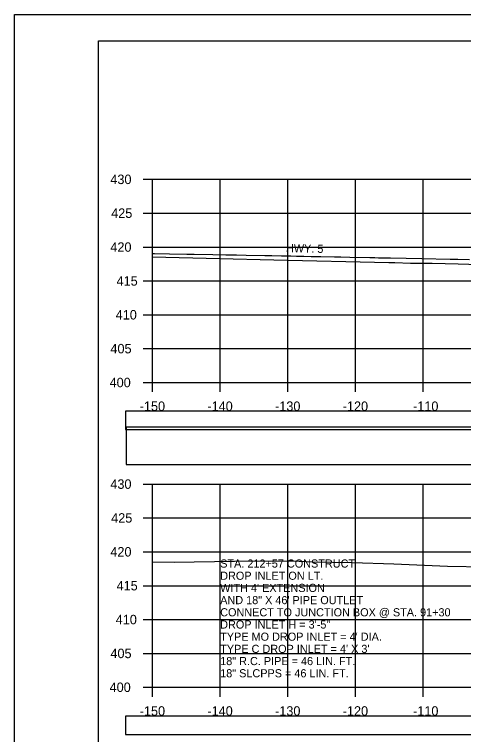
# Model space of a CAD drawing. Extents: x 1371057 to 1372761, y 380005 to 390517.
# Drawn here: x 1371647 to 1371713.3, y 390197.5 to 390303.8 of the extents above; entities that cross this region are included whole.
import ezdxf

# ---------------------------------------------------------------- set-up
doc = ezdxf.new("R2010")
doc.units = 0
for name, color, linetype in [('R_Axis', 7, 'Continuous'), ('R_Axis Annot', 7, 'Continuous'), ('R_Border', 7, 'Continuous'), ('R_Dimension', 7, 'Continuous'), ('R_Exist Surface', 7, 'Continuous'), ('R_Fin Surface', 7, 'Continuous'), ('R_Grid', 7, 'Continuous'), ('R_No Plot', 7, 'Continuous'), ('R_Water Annot', 7, 'Continuous')]:
    doc.layers.add(name, color=color, linetype=linetype)

msp = doc.modelspace()

# ---------------------------------------------------------------- linework, layer by layer
at = {"layer": 'R_Axis'}
for p, q in [((1371665.97, 390279.49), (1371667.37, 390279.49)), ((1371667.37, 390249.49), (1371667.37, 390279.49)), ((1371665.97, 390274.49), (1371667.37, 390274.49)), ((1371665.97, 390269.49), (1371667.37, 390269.49)), ((1371665.97, 390264.49), (1371667.37, 390264.49)), ((1371665.97, 390259.49), (1371667.37, 390259.49)), ((1371665.97, 390254.49), (1371667.37, 390254.49)), ((1371665.97, 390249.49), (1371667.37, 390249.49)), ((1371667.37, 390249.49), (1371967.37, 390249.49)), ((1371667.37, 390248.09), (1371667.37, 390249.49)), ((1371677.37, 390248.09), (1371677.37, 390249.49)), ((1371687.37, 390248.09), (1371687.37, 390249.49)), ((1371697.37, 390248.09), (1371697.37, 390249.49)), ((1371707.37, 390248.09), (1371707.37, 390249.49)), ((1371665.97, 390234.49), (1371667.37, 390234.49)), ((1371667.37, 390204.49), (1371667.37, 390234.49)), ((1371665.97, 390229.49), (1371667.37, 390229.49)), ((1371665.97, 390224.49), (1371667.37, 390224.49)), ((1371665.97, 390219.49), (1371667.37, 390219.49)), ((1371665.97, 390214.49), (1371667.37, 390214.49)), ((1371665.97, 390209.49), (1371667.37, 390209.49)), ((1371665.97, 390204.49), (1371667.37, 390204.49)), ((1371667.37, 390204.49), (1371967.37, 390204.49)), ((1371667.37, 390203.09), (1371667.37, 390204.49)), ((1371677.37, 390203.09), (1371677.37, 390204.49)), ((1371687.37, 390203.09), (1371687.37, 390204.49)), ((1371697.37, 390203.09), (1371697.37, 390204.49)), ((1371707.37, 390203.09), (1371707.37, 390204.49))]:
    msp.add_line(p, q, dxfattribs=at)
at = {"layer": 'R_Border'}
for p, q in [((1371659.37, 390299.95), (1371975.55, 390299.95)), ((1371659.37, 390094.49), (1371659.37, 390299.95))]:
    msp.add_line(p, q, dxfattribs=at)
at = {"layer": 'R_Dimension'}
for points in [[(1371663.37, 390242.53), (1371971.37, 390242.53), (1371971.37, 390245.24), (1371663.37, 390245.24)], [(1371663.46, 390237.38), (1371971.47, 390237.38), (1371971.47, 390242.9), (1371663.46, 390242.9)], [(1371663.37, 390197.53), (1371971.37, 390197.53), (1371971.37, 390200.24), (1371663.37, 390200.24)]]:
    msp.add_lwpolyline(points, close=True, dxfattribs=at)
at = {"layer": 'R_Exist Surface'}
for points in [[(1371667.37, 390268.03), (1371677.28, 390267.8), (1371685.3, 390267.62), (1371702.3, 390267.23), (1371703.17, 390267.21), (1371705.51, 390267.12), (1371708.67, 390267.09), (1371712.53, 390267.01), (1371715.67, 390266.93)], [(1371667.37, 390223.03), (1371670.57, 390222.97), (1371679.49, 390223.13), (1371687.68, 390223.14), (1371687.93, 390223.14), (1371688.04, 390223.14), (1371691.01, 390222.99), (1371696.86, 390222.92), (1371703.05, 390222.7), (1371710.98, 390222.35), (1371716.52, 390222.25)]]:
    msp.add_lwpolyline(points, dxfattribs=at)
at = {"layer": 'R_Fin Surface'}
msp.add_lwpolyline([(1371667.37, 390268.56), (1371667.43, 390268.56), (1371667.68, 390268.55), (1371669.86, 390268.51), (1371672.43, 390268.46), (1371673.51, 390268.44), (1371676.26, 390268.39), (1371678.19, 390268.35), (1371679.11, 390268.33), (1371679.8, 390268.32), (1371681.22, 390268.29), (1371683.97, 390268.24), (1371684.4, 390268.23), (1371684.98, 390268.22), (1371686.44, 390268.19), (1371687.82, 390268.17), (1371688.63, 390268.15), (1371688.87, 390268.15), (1371689.44, 390268.14), (1371689.75, 390268.13), (1371690.83, 390268.11), (1371691.22, 390268.1), (1371691.29, 390268.1), (1371691.31, 390268.1), (1371691.37, 390268.1), (1371691.52, 390268.1), (1371692.07, 390268.09), (1371692.25, 390268.08), (1371694.24, 390268.05), (1371694.82, 390268.03), (1371695.19, 390268.03), (1371696.54, 390268), (1371699.5, 390267.95), (1371700.09, 390267.93), (1371700.2, 390267.93), (1371700.75, 390267.92), (1371700.85, 390267.92), (1371701.44, 390267.91), (1371701.8, 390267.9), (1371701.86, 390267.9), (1371702.56, 390267.89), (1371707.17, 390267.8), (1371711.35, 390267.72), (1371711.49, 390267.72), (1371711.52, 390267.72), (1371712.47, 390267.7), (1371712.51, 390267.7), (1371714.19, 390267.67)], dxfattribs=at)
at = {"layer": 'R_Grid'}
for p, q in [((1371667.37, 390279.49), (1371967.37, 390279.49)), ((1371667.37, 390249.49), (1371667.37, 390279.49)), ((1371677.37, 390249.49), (1371677.37, 390279.49)), ((1371687.37, 390249.49), (1371687.37, 390279.49)), ((1371697.37, 390249.49), (1371697.37, 390279.49)), ((1371707.37, 390249.49), (1371707.37, 390279.49)), ((1371667.37, 390274.49), (1371967.37, 390274.49)), ((1371667.37, 390269.49), (1371967.37, 390269.49)), ((1371667.37, 390264.49), (1371967.37, 390264.49)), ((1371667.37, 390259.49), (1371967.37, 390259.49)), ((1371667.37, 390254.49), (1371967.37, 390254.49)), ((1371667.37, 390249.49), (1371967.37, 390249.49)), ((1371667.37, 390234.49), (1371967.37, 390234.49)), ((1371667.37, 390204.49), (1371667.37, 390234.49)), ((1371677.37, 390204.49), (1371677.37, 390234.49)), ((1371687.37, 390204.49), (1371687.37, 390234.49)), ((1371697.37, 390204.49), (1371697.37, 390234.49)), ((1371707.37, 390204.49), (1371707.37, 390234.49)), ((1371667.37, 390229.49), (1371967.37, 390229.49)), ((1371667.37, 390224.49), (1371967.37, 390224.49)), ((1371667.37, 390219.49), (1371967.37, 390219.49)), ((1371667.37, 390214.49), (1371967.37, 390214.49)), ((1371667.37, 390209.49), (1371967.37, 390209.49)), ((1371667.37, 390204.49), (1371967.37, 390204.49))]:
    msp.add_line(p, q, dxfattribs=at)
at = {"layer": 'R_No Plot'}
msp.add_line((1371646.97, 390303.84), (1371980.3, 390303.84), dxfattribs=at)
for points in [[(1371646.96, 390303.84), (1371980.3, 390303.84), (1371980.3, 390090.5), (1371646.96, 390090.5)], [(1371893.29, 390299.95), (1371912.91, 390299.95), (1371912.91, 390290.07), (1371929.02, 390290.07), (1371952.22, 390290.07), (1371952.34, 390261.91), (1371975.55, 390261.91), (1371975.55, 390094.49), (1371659.37, 390094.49), (1371659.37, 390299.95)]]:
    msp.add_lwpolyline(points, close=True, dxfattribs=at)

# ---------------------------------------------------------------- texts
at = {"layer": 'R_Axis Annot'}
for s, p in [('430', (1371661.14, 390278.79)), ('425', (1371661.26, 390273.79)), ('420', (1371661.14, 390268.79)), ('415', (1371662.06, 390263.79)), ('410', (1371661.93, 390258.79)), ('405', (1371661.15, 390253.79)), ('400', (1371661.03, 390248.79)), ('-150', (1371665.48, 390245.29)), ('-140', (1371675.48, 390245.29)), ('-130', (1371685.48, 390245.29)), ('-120', (1371695.48, 390245.29)), ('-110', (1371705.87, 390245.29)), ('430', (1371661.14, 390233.79)), ('425', (1371661.26, 390228.79)), ('420', (1371661.14, 390223.79)), ('415', (1371662.06, 390218.79)), ('410', (1371661.93, 390213.79)), ('405', (1371661.15, 390208.79)), ('400', (1371661.03, 390203.79)), ('-150', (1371665.48, 390200.29)), ('-140', (1371675.48, 390200.29)), ('-130', (1371685.48, 390200.29)), ('-120', (1371695.48, 390200.29)), ('-110', (1371705.87, 390200.29))]:
    msp.add_text(s, height=1.4, dxfattribs=at).set_placement(p)
at = {"layer": 'R_Fin Surface'}
msp.add_text('HWY. 5', height=1.2, rotation=358.7449, dxfattribs=at).set_placement((1371687.08, 390268.74))
at = {"layer": 'R_Water Annot'}
for s, p in [('STA. 212+57 CONSTRUCT', (1371677.37, 390222.16)), ('DROP INLET ON LT.', (1371677.37, 390220.36)), ("WITH 4' EXTENSION", (1371677.37, 390218.56)), ('AND 18" X 46\' PIPE OUTLET', (1371677.37, 390216.76)), ('CONNECT TO JUNCTION BOX @ STA. 91+30', (1371677.37, 390214.96)), ('DROP INLET H = 3\'-5"', (1371677.37, 390213.16)), ("TYPE MO DROP INLET = 4' DIA.", (1371677.37, 390211.36)), ("TYPE C DROP INLET = 4' X 3'", (1371677.37, 390209.56)), ('18" R.C. PIPE = 46 LIN. FT.', (1371677.37, 390207.76)), ('18" SLCPPS = 46 LIN. FT. ', (1371677.37, 390205.96))]:
    msp.add_text(s, height=1.2, dxfattribs=at).set_placement(p)

doc.saveas('drawing.dxf')
